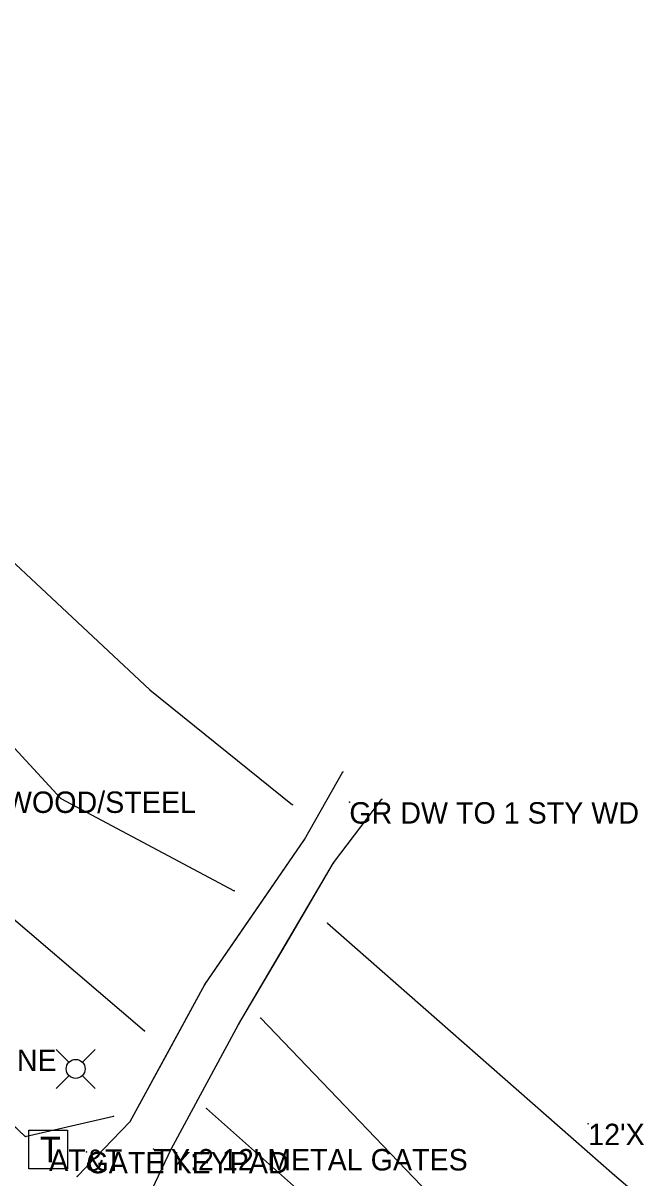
# Model space of a CAD drawing. Extents: x -99999 to 591807, y -99999 to 347168.
# Drawn here: x 588228.1 to 588371.1, y 346318.1 to 346587.8 of the extents above; entities that cross this region are included whole.
import ezdxf

# ---------------------------------------------------------------- set-up
doc = ezdxf.new("R2010")
doc.units = 0
for name, color, linetype in [('S_BREAKLINE', 7, 'Continuous'), ('S_DRIVEWAY', 7, 'Continuous'), ('S_ELECTRIC_UTILITIES_ANNOT', 7, 'Continuous'), ('S_FENCE', 7, 'Continuous'), ('S_FENCE_ANNOT', 7, 'Continuous'), ('S_GATE_ANNOT', 7, 'Continuous'), ('S_GRD_PT_SYM', 7, 'Continuous'), ('S_MISC_STRUCTURES_ANNOT', 7, 'Continuous'), ('S_MSC_PT_SYM', 7, 'Continuous'), ('S_RDW_PT_SYM', 7, 'Continuous'), ('S_SURVEY_TEXT_ANNOT', 7, 'Continuous'), ('S_TELEPHONE_UTILITIES', 7, 'Continuous'), ('S_TELEPHONE_UTILITIES_ANNOT', 7, 'Continuous'), ('S_UTILITY_POLE', 7, 'Continuous')]:
    doc.layers.add(name, color=color, linetype=linetype)

msp = doc.modelspace()

# ---------------------------------------------------------------- linework, layer by layer
at = {"layer": 'S_BREAKLINE'}
for points in [[(588079.01, 346587.76), (588136.65, 346536.23), (588198.57, 346487.33), (588257.7, 346432.13), (588290.98, 346405.27)], [(588068.82, 346576.78), (588120.74, 346518.8), (588179.85, 346468.66), (588236.95, 346406.71), (588277.38, 346385.2)], [(588044.07, 346552.25), (588100.02, 346496.92), (588156.19, 346442.58), (588218.84, 346384.62), (588256.48, 346352.46)], [(588019.86, 346530.29), (588084.91, 346467.67), (588206.31, 346348.84), (588228.63, 346327.82), (588249.2, 346332.53)], [(588299.19, 346377.64), (588366.17, 346318.8), (588440.61, 346255.39), (588496.62, 346206.57), (588557.83, 346156.73), (588564.95, 346105.45), (588553.04, 346083.89)], [(588283.57, 346355.46), (588340.6, 346295.86), (588409.28, 346232.54), (588468.37, 346179.49), (588524.07, 346121.54)], [(588270.95, 346334.36), (588298.93, 346309.42), (588316.92, 346271.71), (588387.51, 346208.81), (588441.3, 346152.59), (588498.26, 346098.51), (588551.79, 346050.32), (588556.5, 346044.43)]]:
    msp.add_lwpolyline(points, dxfattribs=at)
at = {"layer": 'S_DRIVEWAY'}
for points in [[(588240.72, 346318.46), (588253.13, 346331.31), (588270.56, 346363.26), (588293.81, 346397.17), (588302.76, 346412.94)], [(588240.72, 346318.46), (588253.13, 346331.31), (588261.84, 346347.29), (588270.56, 346363.26), (588282.18, 346380.22), (588293.81, 346397.17), (588302.76, 346412.94)], [(588256.11, 346310.88), (588262.68, 346324.86), (588278.36, 346353.94), (588300.6, 346391.67), (588311.86, 346406.55)], [(588256.11, 346310.88), (588262.68, 346324.86), (588270.52, 346339.4), (588278.36, 346353.94), (588289.48, 346372.8), (588300.6, 346391.67), (588311.86, 346406.55)]]:
    msp.add_lwpolyline(points, dxfattribs=at)
at = {"layer": 'S_FENCE'}
for p, q in [((588206.33, 346348.75), (588228.63, 346327.82)), ((588228.63, 346327.82), (588249.2, 346332.53))]:
    msp.add_line(p, q, dxfattribs=at)
for points in [[(588206.33, 346348.75), (588228.63, 346327.82)], [(588228.63, 346327.82), (588249.2, 346332.53)]]:
    msp.add_lwpolyline(points, dxfattribs=at)
at = {"layer": 'S_GRD_PT_SYM'}
for points in [[(588257.7, 346432.13), (588257.73, 346432.17), (588257.7, 346432.13), (588257.66, 346432.16), (588257.7, 346432.13), (588257.66, 346432.09), (588257.7, 346432.13), (588257.74, 346432.1)], [(588236.95, 346406.71), (588236.97, 346406.75), (588236.95, 346406.71), (588236.9, 346406.73), (588236.95, 346406.71), (588236.92, 346406.67), (588236.95, 346406.71), (588236.99, 346406.69)], [(588290.98, 346405.27), (588291.01, 346405.31), (588290.98, 346405.27), (588290.94, 346405.3), (588290.98, 346405.27), (588290.95, 346405.23), (588290.98, 346405.27), (588291.02, 346405.24)], [(588277.38, 346385.2), (588277.41, 346385.25), (588277.38, 346385.2), (588277.34, 346385.23), (588277.38, 346385.2), (588277.36, 346385.16), (588277.38, 346385.2), (588277.43, 346385.18)], [(588299.19, 346377.64), (588299.22, 346377.68), (588299.19, 346377.64), (588299.15, 346377.67), (588299.19, 346377.64), (588299.16, 346377.6), (588299.19, 346377.64), (588299.23, 346377.61)], [(588283.57, 346355.46), (588283.61, 346355.5), (588283.57, 346355.46), (588283.54, 346355.5), (588283.57, 346355.46), (588283.54, 346355.43), (588283.57, 346355.46), (588283.61, 346355.42)], [(588256.48, 346352.46), (588256.52, 346352.5), (588256.48, 346352.46), (588256.45, 346352.49), (588256.48, 346352.46), (588256.45, 346352.42), (588256.48, 346352.46), (588256.52, 346352.43)], [(588249.2, 346332.53), (588249.19, 346332.58), (588249.2, 346332.53), (588249.15, 346332.52), (588249.2, 346332.53), (588249.21, 346332.48), (588249.2, 346332.53), (588249.25, 346332.54)], [(588270.95, 346334.36), (588270.98, 346334.39), (588270.95, 346334.36), (588270.91, 346334.39), (588270.95, 346334.36), (588270.91, 346334.32), (588270.95, 346334.36), (588270.98, 346334.32)], [(588228.63, 346327.82), (588228.61, 346327.86), (588228.63, 346327.82), (588228.58, 346327.8), (588228.63, 346327.82), (588228.64, 346327.77), (588228.63, 346327.82), (588228.67, 346327.83)], [(588366.17, 346318.8), (588366.2, 346318.83), (588366.17, 346318.8), (588366.13, 346318.83), (588366.17, 346318.8), (588366.14, 346318.76), (588366.17, 346318.8), (588366.21, 346318.76)]]:
    msp.add_lwpolyline(points, close=True, dxfattribs=at)
at = {"layer": 'S_MSC_PT_SYM'}
for points in [[(588304.26, 346405.86), (588304.26, 346405.91), (588304.26, 346405.86), (588304.21, 346405.86), (588304.26, 346405.86), (588304.26, 346405.81), (588304.26, 346405.86), (588304.31, 346405.86)], [(588249.2, 346332.53), (588249.2, 346332.58), (588249.2, 346332.53), (588249.15, 346332.53), (588249.2, 346332.53), (588249.2, 346332.48), (588249.2, 346332.53), (588249.25, 346332.53)], [(588360, 346330.78), (588360, 346330.83), (588360, 346330.78), (588359.95, 346330.78), (588360, 346330.78), (588360, 346330.73), (588360, 346330.78), (588360.05, 346330.78)], [(588228.63, 346327.82), (588228.63, 346327.87), (588228.63, 346327.82), (588228.58, 346327.82), (588228.63, 346327.82), (588228.63, 346327.77), (588228.63, 346327.82), (588228.68, 346327.82)], [(588242.92, 346324.21), (588242.92, 346324.26), (588242.92, 346324.21), (588242.87, 346324.21), (588242.92, 346324.21), (588242.92, 346324.16), (588242.92, 346324.21), (588242.97, 346324.21)], [(588258.54, 346324.87), (588258.54, 346324.92), (588258.54, 346324.87), (588258.49, 346324.87), (588258.54, 346324.87), (588258.54, 346324.82), (588258.54, 346324.87), (588258.59, 346324.87)]]:
    msp.add_lwpolyline(points, dxfattribs=at)
at = {"layer": 'S_RDW_PT_SYM'}
for points in [[(588302.76, 346412.94), (588302.72, 346412.97), (588302.76, 346412.94), (588302.74, 346412.9), (588302.76, 346412.94), (588302.81, 346412.92), (588302.76, 346412.94), (588302.79, 346412.98)], [(588311.86, 346406.55), (588311.82, 346406.58), (588311.86, 346406.55), (588311.83, 346406.51), (588311.86, 346406.55), (588311.9, 346406.52), (588311.86, 346406.55), (588311.89, 346406.59)], [(588293.81, 346397.17), (588293.77, 346397.2), (588293.81, 346397.17), (588293.79, 346397.13), (588293.81, 346397.17), (588293.85, 346397.15), (588293.81, 346397.17), (588293.83, 346397.22)], [(588300.6, 346391.67), (588300.56, 346391.7), (588300.6, 346391.67), (588300.57, 346391.63), (588300.6, 346391.67), (588300.64, 346391.64), (588300.6, 346391.67), (588300.63, 346391.71)], [(588270.56, 346363.26), (588270.51, 346363.29), (588270.56, 346363.26), (588270.53, 346363.22), (588270.56, 346363.26), (588270.6, 346363.23), (588270.56, 346363.26), (588270.58, 346363.3)], [(588278.36, 346353.94), (588278.32, 346353.96), (588278.36, 346353.94), (588278.34, 346353.89), (588278.36, 346353.94), (588278.41, 346353.91), (588278.36, 346353.94), (588278.39, 346353.98)], [(588253.13, 346331.31), (588253.09, 346331.34), (588253.13, 346331.31), (588253.11, 346331.27), (588253.13, 346331.31), (588253.18, 346331.29), (588253.13, 346331.31), (588253.16, 346331.36)], [(588262.68, 346324.86), (588262.64, 346324.88), (588262.68, 346324.86), (588262.66, 346324.81), (588262.68, 346324.86), (588262.73, 346324.83), (588262.68, 346324.86), (588262.71, 346324.9)], [(588240.72, 346318.46), (588240.69, 346318.49), (588240.72, 346318.46), (588240.69, 346318.42), (588240.72, 346318.46), (588240.76, 346318.42), (588240.72, 346318.46), (588240.76, 346318.49)]]:
    msp.add_lwpolyline(points, close=True, dxfattribs=at)
at = {"layer": 'S_TELEPHONE_UTILITIES'}
msp.add_lwpolyline([(588229.48, 346320.26), (588229.48, 346329.26), (588238.48, 346329.26), (588238.48, 346320.26)], close=True, dxfattribs=at)
at = {"layer": 'S_UTILITY_POLE'}
for p, q in [((588238.81, 346345.16), (588235.82, 346348.15)), ((588241.98, 346345.16), (588244.97, 346348.15)), ((588238.81, 346341.99), (588235.82, 346339)), ((588241.98, 346341.99), (588244.97, 346339))]:
    msp.add_line(p, q, dxfattribs=at)
msp.add_circle((588240.4, 346343.58), 2.21, dxfattribs=at)

# ---------------------------------------------------------------- texts
at = {"layer": 'S_ELECTRIC_UTILITIES_ANNOT'}
msp.add_text('LOWEST UTILITY LINE', height=5, dxfattribs=at).set_placement((588164.25, 346343.1))
at = {"layer": 'S_FENCE_ANNOT'}
msp.add_text("1-BRB/4' NET CN:GOOD,WOOD/STEEL", height=5, dxfattribs=at).set_placement((588146.45, 346403.35))
at = {"layer": 'S_GATE_ANNOT'}
msp.add_text("TY:2 12' METAL GATES", height=5, dxfattribs=at).set_placement((588258.54, 346319.87))
at = {"layer": 'S_MISC_STRUCTURES_ANNOT'}
msp.add_text('GATE KEYPAD', height=5, dxfattribs=at).set_placement((588242.92, 346319.21))
at = {"layer": 'S_SURVEY_TEXT_ANNOT'}
for s, p in [('GR DW TO 1 STY WD', (588304.26, 346400.86)), ("12'X22' STORAGE BUILDING", (588360, 346325.78))]:
    msp.add_text(s, height=5, dxfattribs=at).set_placement(p)
at = {"layer": 'S_TELEPHONE_UTILITIES'}
msp.add_text('T', height=6, rotation=360, dxfattribs=at).set_placement((588232.04, 346321.76))
at = {"layer": 'S_TELEPHONE_UTILITIES_ANNOT'}
msp.add_text('AT&T', height=5, dxfattribs=at).set_placement((588234.21, 346319.78))

doc.saveas('drawing.dxf')
